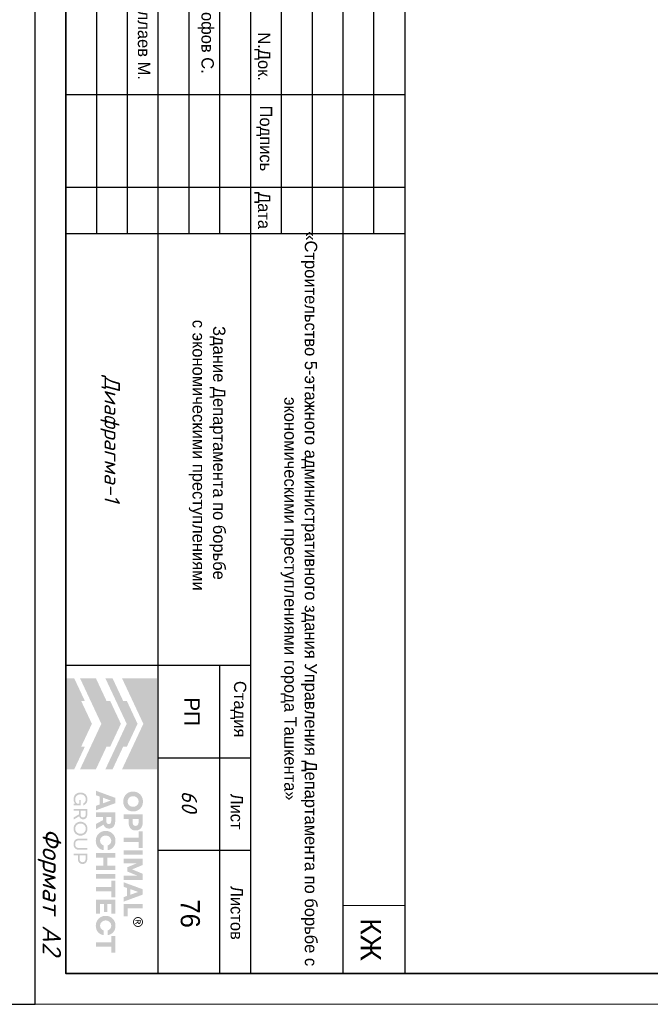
# Model space of a CAD drawing. Header units: millimetres. Extents: x -33345 to 4712671, y -3392 to 121473.
# Tile 995 of 1056: x 3938375 to 3948610, y 44501 to 60470. Entities that reach past the tile are written whole.
import ezdxf

# ---------------------------------------------------------------- set-up
doc = ezdxf.new("R2010")
doc.units = ezdxf.units.MM
for name, color, linetype, lineweight in [('.', 7, 'Continuous', 15), ('0.25', 7, 'Continuous', 25), ('Текст', 7, 'Continuous', 20)]:
    doc.layers.add(name, color=color, linetype=linetype, lineweight=lineweight)
doc.layers.add('_линия', color=7, linetype='Continuous')
doc.styles.add('_text', font='isocpeui.ttf')
doc.styles.get("Standard").update_dxf_attribs({"font": 'arial.ttf'})
doc.styles.add('X-U-RW-01$0$StyleROMANS', font='GOTHIC.TTF')
doc.styles.add('Конструктор', font='isocpeui.ttf', dxfattribs={"height": 200})
doc.styles.add('Тохир', font='isocpeui.ttf', dxfattribs={"oblique": 2, "height": 250})

# ---------------------------------------------------------------- blocks, each defined once
blk = doc.blocks.new('*U282')
at = {"layer": '0.25', "color": 5, "linetype": 'Continuous', "lineweight": 25, "ltscale": 100}
blk.add_lwpolyline([(-72619, 0), (0, 0), (0, 42000), (-72619, 42000), (-72619, 0)], dxfattribs=at)
blk = doc.blocks.new('srhet')
at = {"lineweight": 20}
blk.add_lwpolyline([(-49807960, 24193266), (-49748560, 24193266), (-49748560, 24235266), (-49807960, 24235266)], close=True, dxfattribs=at)
at = {"lineweight": 35}
blk.add_lwpolyline([(-49805960, 24193766), (-49749060, 24193766), (-49749060, 24234766), (-49805960, 24234766)], close=True, dxfattribs=at)
at = {"layer": '_линия', "color": 18, "lineweight": 0, "insert": (-49751418, 24193689), "char_height": 300, "width": 2427.67, "attachment_point": 1, "style": 'Тохир'}
blk.add_mtext('Формат А2', dxfattribs=at)
blk = doc.blocks.new('logo')
at = {"true_color": 0x90e0ed}
h = blk.add_hatch(color=141, dxfattribs=at)
h.dxf.hatch_style = 1
h.paths.add_polyline_path([(5.672, 5.668), (0.009, 5.668), (0.009, 3.483), (1.425, 4.147), (2.84, 4.81), (4.256, 4.147), (5.672, 3.483)])
at = {"true_color": 0x1f2877}
h = blk.add_hatch(color=166, dxfattribs=at)
h.dxf.hatch_style = 1
h.paths.add_polyline_path([(2.84, 4.449), (1.425, 3.786), (1.425, 3.558), (0.009, 2.894), (0.009, 2.448), (1.425, 3.112), (2.84, 3.775), (4.256, 3.112), (5.672, 2.448), (5.672, 2.894), (4.256, 3.558), (4.256, 3.786)])
h.paths.add_polyline_path([(2.84, 3.415), (1.425, 2.751), (1.425, 2.523), (0.009, 1.86), (0.009, 0.873), (1.425, 1.536), (2.84, 2.199), (4.256, 1.536), (5.672, 0.873), (5.672, 1.86), (4.256, 2.523), (4.256, 2.751)])
h.paths.add_polyline_path([(2.84, 1.611), (1.425, 0.947), (1.425, 1.176), (0.009, 0.512), (0.009, 0.005), (5.672, 0.005), (5.672, 0.512), (4.256, 1.176), (4.256, 0.947)])
at = {"true_color": 0x212121}
h = blk.add_hatch(color=250, dxfattribs=at)
h.dxf.hatch_style = 1
h.paths.add_polyline_path([(8.107, 4.61), (8.086, 4.63), (8.064, 4.649), (8.041, 4.667), (8.017, 4.683), (7.992, 4.699), (7.967, 4.713), (7.94, 4.726), (7.912, 4.738), (7.884, 4.749), (7.855, 4.759), (7.825, 4.766), (7.795, 4.773), (7.763, 4.778), (7.732, 4.782), (7.7, 4.784), (7.667, 4.785), (7.634, 4.784), (7.602, 4.782), (7.571, 4.778), (7.54, 4.773), (7.51, 4.766), (7.48, 4.758), (7.451, 4.749), (7.422, 4.738), (7.394, 4.725), (7.367, 4.712), (7.341, 4.697), (7.316, 4.682), (7.292, 4.665), (7.269, 4.648), (7.247, 4.629), (7.226, 4.609), (7.206, 4.588), (7.187, 4.566), (7.169, 4.544), (7.153, 4.52), (7.137, 4.495), (7.122, 4.47), (7.109, 4.443), (7.097, 4.416), (7.086, 4.387), (7.076, 4.359), (7.068, 4.329), (7.061, 4.299), (7.056, 4.268), (7.053, 4.237), (7.05, 4.205), (7.05, 4.173), (7.05, 4.14), (7.053, 4.108), (7.056, 4.077), (7.061, 4.047), (7.068, 4.016), (7.076, 3.987), (7.086, 3.958), (7.097, 3.93), (7.109, 3.903), (7.122, 3.876), (7.137, 3.85), (7.153, 3.826), (7.169, 3.802), (7.187, 3.779), (7.206, 3.757), (7.226, 3.736), (7.247, 3.716), (7.269, 3.697), (7.292, 3.679), (7.316, 3.662), (7.341, 3.647), (7.367, 3.633), (7.394, 3.619), (7.422, 3.607), (7.451, 3.596), (7.48, 3.587), (7.51, 3.579), (7.54, 3.573), (7.571, 3.568), (7.602, 3.564), (7.634, 3.562), (7.667, 3.561), (7.7, 3.562), (7.732, 3.564), (7.763, 3.568), (7.795, 3.573), (7.825, 3.579), (7.855, 3.587), (7.884, 3.596), (7.912, 3.607), (7.94, 3.619), (7.967, 3.633), (7.992, 3.647), (8.017, 3.662), (8.041, 3.679), (8.064, 3.697), (8.086, 3.716), (8.107, 3.736), (8.127, 3.757), (8.146, 3.779), (8.164, 3.802), (8.181, 3.826), (8.196, 3.85), (8.211, 3.876), (8.224, 3.903), (8.237, 3.93), (8.248, 3.958), (8.257, 3.987), (8.265, 4.016), (8.272, 4.047), (8.277, 4.077), (8.281, 4.108), (8.283, 4.14), (8.284, 4.173), (8.283, 4.205), (8.281, 4.237), (8.277, 4.268), (8.272, 4.299), (8.265, 4.329), (8.257, 4.359), (8.248, 4.387), (8.237, 4.416), (8.224, 4.443), (8.211, 4.47), (8.196, 4.495), (8.181, 4.52), (8.164, 4.544), (8.146, 4.567), (8.127, 4.589)])
h.paths.add_polyline_path([(7.841, 4.464), (7.854, 4.455), (7.867, 4.446), (7.879, 4.436), (7.891, 4.426), (7.902, 4.415), (7.913, 4.403), (7.923, 4.391), (7.933, 4.379), (7.942, 4.366), (7.95, 4.352), (7.958, 4.338), (7.965, 4.324), (7.972, 4.308), (7.977, 4.293), (7.982, 4.277), (7.987, 4.261), (7.99, 4.244), (7.993, 4.228), (7.995, 4.21), (7.996, 4.193), (7.996, 4.175), (7.996, 4.157), (7.995, 4.139), (7.993, 4.121), (7.99, 4.104), (7.987, 4.088), (7.982, 4.071), (7.977, 4.055), (7.972, 4.039), (7.965, 4.024), (7.958, 4.009), (7.95, 3.994), (7.942, 3.981), (7.933, 3.967), (7.923, 3.955), (7.913, 3.942), (7.902, 3.931), (7.891, 3.92), (7.879, 3.909), (7.867, 3.9), (7.854, 3.891), (7.841, 3.882), (7.827, 3.874), (7.813, 3.867), (7.798, 3.86), (7.783, 3.854), (7.767, 3.849), (7.751, 3.844), (7.735, 3.841), (7.718, 3.838), (7.701, 3.836), (7.684, 3.835), (7.667, 3.834), (7.649, 3.835), (7.632, 3.836), (7.615, 3.838), (7.598, 3.841), (7.582, 3.844), (7.566, 3.849), (7.551, 3.854), (7.535, 3.86), (7.521, 3.867), (7.506, 3.874), (7.492, 3.882), (7.479, 3.891), (7.466, 3.9), (7.454, 3.909), (7.442, 3.92), (7.431, 3.931), (7.42, 3.942), (7.41, 3.955), (7.4, 3.967), (7.391, 3.981), (7.383, 3.994), (7.375, 4.009), (7.368, 4.024), (7.362, 4.039), (7.356, 4.055), (7.351, 4.071), (7.347, 4.088), (7.343, 4.104), (7.34, 4.121), (7.338, 4.139), (7.337, 4.157), (7.337, 4.175), (7.337, 4.193), (7.338, 4.21), (7.34, 4.228), (7.343, 4.244), (7.347, 4.261), (7.351, 4.277), (7.356, 4.293), (7.362, 4.308), (7.368, 4.324), (7.375, 4.338), (7.383, 4.352), (7.391, 4.366), (7.4, 4.379), (7.41, 4.391), (7.42, 4.403), (7.431, 4.415), (7.442, 4.426), (7.454, 4.436), (7.466, 4.446), (7.479, 4.455), (7.492, 4.464), (7.506, 4.472), (7.521, 4.479), (7.535, 4.486), (7.551, 4.492), (7.566, 4.497), (7.582, 4.501), (7.598, 4.505), (7.615, 4.508), (7.632, 4.51), (7.649, 4.511), (7.667, 4.511), (7.684, 4.511), (7.701, 4.51), (7.718, 4.508), (7.735, 4.505), (7.751, 4.501), (7.767, 4.497), (7.783, 4.492), (7.798, 4.486), (7.813, 4.479), (7.827, 4.472)], flags=16)
h.paths.add_polyline_path([(9.335, 4.648), (9.319, 4.662), (9.301, 4.675), (9.283, 4.687), (9.264, 4.698), (9.245, 4.709), (9.224, 4.719), (9.203, 4.728), (9.181, 4.736), (9.158, 4.743), (9.134, 4.749), (9.11, 4.755), (9.085, 4.759), (9.059, 4.762), (9.032, 4.765), (9.005, 4.766), (8.977, 4.767), (8.47, 4.767), (8.47, 3.579), (8.75, 3.579), (8.75, 3.898), (8.977, 3.898), (9.005, 3.898), (9.032, 3.9), (9.059, 3.902), (9.085, 3.906), (9.11, 3.91), (9.134, 3.915), (9.158, 3.921), (9.181, 3.928), (9.203, 3.936), (9.224, 3.945), (9.245, 3.954), (9.264, 3.965), (9.283, 3.976), (9.301, 3.988), (9.319, 4.001), (9.335, 4.014), (9.35, 4.029), (9.365, 4.044), (9.379, 4.059), (9.391, 4.076), (9.403, 4.093), (9.414, 4.111), (9.424, 4.13), (9.432, 4.15), (9.44, 4.17), (9.447, 4.191), (9.453, 4.212), (9.458, 4.234), (9.461, 4.257), (9.464, 4.28), (9.466, 4.304), (9.466, 4.329), (9.466, 4.353), (9.464, 4.377), (9.461, 4.401), (9.458, 4.424), (9.453, 4.446), (9.447, 4.468), (9.44, 4.489), (9.432, 4.51), (9.424, 4.53), (9.414, 4.549), (9.403, 4.567), (9.391, 4.585), (9.379, 4.602), (9.365, 4.618), (9.35, 4.633)])
h.paths.add_polyline_path([(8.75, 4.511), (8.959, 4.511), (8.984, 4.511), (9.008, 4.508), (9.031, 4.505), (9.052, 4.499), (9.071, 4.492), (9.09, 4.484), (9.106, 4.474), (9.121, 4.463), (9.135, 4.45), (9.147, 4.436), (9.156, 4.421), (9.165, 4.404), (9.171, 4.387), (9.175, 4.368), (9.178, 4.348), (9.179, 4.327), (9.178, 4.306), (9.175, 4.287), (9.171, 4.268), (9.165, 4.251), (9.156, 4.235), (9.147, 4.22), (9.135, 4.206), (9.121, 4.193), (9.106, 4.182), (9.09, 4.172), (9.071, 4.164), (9.052, 4.157), (9.031, 4.151), (9.008, 4.148), (8.984, 4.145), (8.959, 4.144), (8.75, 4.144)], flags=16)
h.paths.add_polyline_path([(10.558, 4.767), (9.528, 4.767), (9.528, 4.529), (9.904, 4.529), (9.904, 3.579), (10.182, 3.579), (10.182, 4.529), (10.558, 4.529)])
h.paths.add_polyline_path([(10.975, 4.767), (10.695, 4.767), (10.695, 3.579), (10.975, 3.579)])
h.paths.add_polyline_path([(11.611, 4.767), (11.223, 4.767), (11.223, 3.579), (11.498, 3.579), (11.498, 4.426), (11.751, 3.806), (12.012, 3.806), (12.267, 4.426), (12.267, 3.579), (12.542, 3.579), (12.542, 4.767), (12.154, 4.767), (11.882, 4.116)])
h.paths.add_polyline_path([(13.451, 4.767), (13.116, 4.767), (12.68, 3.579), (12.959, 3.579), (13.038, 3.799), (13.529, 3.799), (13.609, 3.579), (13.888, 3.579)])
h.paths.add_polyline_path([(13.285, 4.487), (13.457, 4.01), (13.111, 4.01)], flags=16)
h.paths.add_polyline_path([(14.306, 4.767), (14.026, 4.767), (14.026, 3.579), (14.808, 3.579), (14.808, 3.827), (14.306, 3.827)])
h.paths.add_polyline_path([(15.871, 2.84), (15.857, 2.86), (15.841, 2.879), (15.825, 2.898), (15.808, 2.916), (15.79, 2.933), (15.771, 2.949), (15.752, 2.964), (15.731, 2.978), (15.71, 2.992), (15.688, 3.004), (15.666, 3.016), (15.643, 3.027), (15.619, 3.037), (15.594, 3.046), (15.569, 3.053), (15.543, 3.06), (15.516, 3.066), (15.49, 3.071), (15.462, 3.074), (15.434, 3.077), (15.406, 3.079), (15.377, 3.079), (15.344, 3.078), (15.312, 3.076), (15.281, 3.072), (15.25, 3.067), (15.22, 3.061), (15.191, 3.052), (15.162, 3.043), (15.134, 3.031), (15.106, 3.019), (15.08, 3.005), (15.054, 2.991), (15.03, 2.975), (15.006, 2.958), (14.984, 2.94), (14.962, 2.921), (14.942, 2.901), (14.922, 2.88), (14.903, 2.858), (14.886, 2.835), (14.869, 2.811), (14.854, 2.787), (14.84, 2.761), (14.827, 2.734), (14.815, 2.707), (14.804, 2.679), (14.795, 2.65), (14.787, 2.621), (14.78, 2.591), (14.775, 2.561), (14.772, 2.53), (14.769, 2.499), (14.769, 2.468), (14.769, 2.436), (14.772, 2.405), (14.775, 2.374), (14.78, 2.344), (14.787, 2.314), (14.795, 2.285), (14.804, 2.256), (14.815, 2.228), (14.827, 2.201), (14.84, 2.174), (14.854, 2.149), (14.869, 2.124), (14.886, 2.1), (14.903, 2.077), (14.922, 2.055), (14.942, 2.034), (14.962, 2.014), (14.984, 1.995), (15.006, 1.977), (15.03, 1.96), (15.054, 1.945), (15.08, 1.93), (15.106, 1.916), (15.134, 1.904), (15.162, 1.893), (15.191, 1.883), (15.22, 1.875), (15.25, 1.868), (15.281, 1.863), (15.312, 1.859), (15.344, 1.857), (15.377, 1.856), (15.406, 1.856), (15.434, 1.858), (15.462, 1.861), (15.49, 1.864), (15.516, 1.869), (15.543, 1.875), (15.569, 1.882), (15.594, 1.89), (15.619, 1.898), (15.643, 1.908), (15.666, 1.919), (15.688, 1.931), (15.71, 1.943), (15.731, 1.957), (15.752, 1.971), (15.771, 1.986), (15.79, 2.002), (15.808, 2.019), (15.825, 2.037), (15.841, 2.056), (15.857, 2.075), (15.871, 2.096), (15.885, 2.117), (15.898, 2.139), (15.91, 2.161), (15.921, 2.185), (15.93, 2.209), (15.939, 2.233), (15.947, 2.259), (15.953, 2.284), (15.959, 2.311), (15.964, 2.338), (15.668, 2.338), (15.659, 2.314), (15.649, 2.291), (15.638, 2.269), (15.625, 2.249), (15.61, 2.23), (15.594, 2.213), (15.576, 2.196), (15.557, 2.181), (15.536, 2.168), (15.515, 2.156), (15.493, 2.146), (15.471, 2.138), (15.448, 2.132), (15.424, 2.127), (15.4, 2.125), (15.375, 2.124), (15.358, 2.124), (15.342, 2.125), (15.326, 2.127), (15.31, 2.13), (15.294, 2.134), (15.279, 2.139), (15.264, 2.144), (15.249, 2.15), (15.235, 2.157), (15.221, 2.165), (15.207, 2.173), (15.195, 2.182), (15.182, 2.191), (15.17, 2.201), (15.159, 2.212), (15.148, 2.223), (15.138, 2.235), (15.128, 2.247), (15.119, 2.26), (15.11, 2.273), (15.102, 2.287), (15.094, 2.302), (15.087, 2.316), (15.081, 2.332), (15.075, 2.348), (15.07, 2.364), (15.066, 2.381), (15.062, 2.397), (15.059, 2.414), (15.057, 2.432), (15.056, 2.45), (15.056, 2.468), (15.056, 2.486), (15.057, 2.503), (15.059, 2.521), (15.062, 2.538), (15.066, 2.555), (15.07, 2.571), (15.075, 2.587), (15.081, 2.603), (15.087, 2.619), (15.094, 2.634), (15.102, 2.648), (15.11, 2.662), (15.119, 2.675), (15.128, 2.688), (15.138, 2.7), (15.148, 2.712), (15.159, 2.723), (15.17, 2.734), (15.182, 2.744), (15.195, 2.753), (15.207, 2.762), (15.221, 2.77), (15.235, 2.778), (15.249, 2.785), (15.264, 2.791), (15.279, 2.797), (15.294, 2.801), (15.31, 2.805), (15.326, 2.808), (15.342, 2.81), (15.358, 2.811), (15.375, 2.812), (15.4, 2.811), (15.424, 2.808), (15.448, 2.803), (15.471, 2.797), (15.493, 2.789), (15.515, 2.779), (15.536, 2.767), (15.557, 2.754), (15.576, 2.739), (15.594, 2.722), (15.61, 2.705), (15.625, 2.686), (15.638, 2.666), (15.649, 2.644), (15.659, 2.621), (15.668, 2.597), (15.964, 2.597), (15.959, 2.624), (15.953, 2.651), (15.947, 2.677), (15.939, 2.702), (15.93, 2.726), (15.921, 2.75), (15.91, 2.774), (15.898, 2.796), (15.885, 2.818)])
h.paths.add_polyline_path([(14.632, 3.061), (13.76, 3.061), (13.76, 1.874), (14.632, 1.874), (14.632, 2.122), (14.04, 2.122), (14.04, 2.359), (14.528, 2.359), (14.528, 2.572), (14.04, 2.572), (14.04, 2.813), (14.632, 2.813)])
h.paths.add_polyline_path([(13.624, 3.061), (12.593, 3.061), (12.593, 2.824), (12.969, 2.824), (12.969, 1.874), (13.248, 1.874), (13.248, 2.824), (13.624, 2.824)])
h.paths.add_polyline_path([(12.457, 3.061), (12.177, 3.061), (12.177, 1.874), (12.457, 1.874)])
h.paths.add_polyline_path([(11.929, 3.061), (11.648, 3.061), (11.648, 2.572), (11.147, 2.572), (11.147, 3.061), (10.867, 3.061), (10.867, 1.874), (11.147, 1.874), (11.147, 2.329), (11.648, 2.329), (11.648, 1.874), (11.929, 1.874)])
h.paths.add_polyline_path([(10.624, 2.796), (10.611, 2.818), (10.597, 2.84), (10.583, 2.86), (10.567, 2.879), (10.551, 2.898), (10.534, 2.916), (10.516, 2.933), (10.497, 2.949), (10.477, 2.964), (10.457, 2.978), (10.436, 2.992), (10.414, 3.004), (10.392, 3.016), (10.368, 3.027), (10.344, 3.037), (10.32, 3.046), (10.294, 3.053), (10.269, 3.06), (10.242, 3.066), (10.215, 3.071), (10.188, 3.074), (10.16, 3.077), (10.132, 3.079), (10.103, 3.079), (10.07, 3.078), (10.038, 3.076), (10.007, 3.072), (9.976, 3.067), (9.946, 3.061), (9.917, 3.052), (9.888, 3.043), (9.86, 3.031), (9.832, 3.019), (9.806, 3.005), (9.78, 2.991), (9.756, 2.975), (9.732, 2.958), (9.71, 2.94), (9.688, 2.921), (9.667, 2.901), (9.648, 2.88), (9.629, 2.858), (9.612, 2.835), (9.595, 2.811), (9.58, 2.787), (9.566, 2.761), (9.553, 2.734), (9.541, 2.707), (9.53, 2.679), (9.52, 2.65), (9.512, 2.621), (9.506, 2.591), (9.501, 2.561), (9.497, 2.53), (9.495, 2.499), (9.494, 2.468), (9.495, 2.436), (9.497, 2.405), (9.501, 2.374), (9.506, 2.344), (9.512, 2.314), (9.52, 2.285), (9.53, 2.256), (9.541, 2.228), (9.553, 2.201), (9.566, 2.174), (9.58, 2.149), (9.595, 2.124), (9.612, 2.1), (9.629, 2.077), (9.648, 2.055), (9.667, 2.034), (9.688, 2.014), (9.71, 1.995), (9.732, 1.977), (9.756, 1.96), (9.78, 1.945), (9.806, 1.93), (9.832, 1.916), (9.86, 1.904), (9.888, 1.893), (9.917, 1.883), (9.946, 1.875), (9.976, 1.868), (10.007, 1.863), (10.038, 1.859), (10.07, 1.857), (10.103, 1.856), (10.132, 1.856), (10.16, 1.858), (10.188, 1.861), (10.215, 1.864), (10.242, 1.869), (10.269, 1.875), (10.294, 1.882), (10.32, 1.89), (10.344, 1.898), (10.368, 1.908), (10.392, 1.919), (10.414, 1.931), (10.436, 1.943), (10.457, 1.957), (10.477, 1.971), (10.497, 1.986), (10.516, 2.002), (10.534, 2.019), (10.551, 2.037), (10.567, 2.056), (10.583, 2.075), (10.597, 2.096), (10.611, 2.117), (10.624, 2.139), (10.636, 2.161), (10.646, 2.185), (10.656, 2.209), (10.665, 2.233), (10.673, 2.259), (10.679, 2.284), (10.685, 2.311), (10.689, 2.338), (10.393, 2.338), (10.385, 2.314), (10.375, 2.291), (10.364, 2.269), (10.351, 2.249), (10.336, 2.23), (10.32, 2.213), (10.302, 2.196), (10.282, 2.181), (10.262, 2.168), (10.241, 2.156), (10.219, 2.146), (10.197, 2.138), (10.174, 2.132), (10.15, 2.127), (10.126, 2.125), (10.101, 2.124), (10.084, 2.124), (10.068, 2.125), (10.052, 2.127), (10.036, 2.13), (10.02, 2.134), (10.005, 2.139), (9.99, 2.144), (9.975, 2.15), (9.961, 2.157), (9.947, 2.165), (9.933, 2.173), (9.92, 2.182), (9.908, 2.191), (9.896, 2.201), (9.885, 2.212), (9.874, 2.223), (9.864, 2.235), (9.854, 2.247), (9.844, 2.26), (9.836, 2.273), (9.828, 2.287), (9.82, 2.302), (9.813, 2.316), (9.806, 2.332), (9.801, 2.348), (9.796, 2.364), (9.791, 2.381), (9.788, 2.397), (9.785, 2.414), (9.783, 2.432), (9.782, 2.45), (9.782, 2.468), (9.782, 2.486), (9.783, 2.503), (9.785, 2.521), (9.788, 2.538), (9.791, 2.555), (9.796, 2.571), (9.801, 2.587), (9.806, 2.603), (9.813, 2.619), (9.82, 2.634), (9.828, 2.648), (9.836, 2.662), (9.844, 2.675), (9.854, 2.688), (9.864, 2.7), (9.874, 2.712), (9.885, 2.723), (9.896, 2.734), (9.908, 2.744), (9.92, 2.753), (9.933, 2.762), (9.947, 2.77), (9.961, 2.778), (9.975, 2.785), (9.99, 2.791), (10.005, 2.797), (10.02, 2.801), (10.036, 2.805), (10.052, 2.808), (10.068, 2.81), (10.084, 2.811), (10.101, 2.812), (10.126, 2.811), (10.15, 2.808), (10.174, 2.803), (10.197, 2.797), (10.219, 2.789), (10.241, 2.779), (10.262, 2.767), (10.282, 2.754), (10.302, 2.739), (10.32, 2.722), (10.336, 2.705), (10.351, 2.686), (10.364, 2.666), (10.375, 2.644), (10.385, 2.621), (10.393, 2.597), (10.689, 2.597), (10.685, 2.624), (10.679, 2.651), (10.673, 2.677), (10.665, 2.702), (10.656, 2.726), (10.646, 2.75), (10.636, 2.774)])
h.paths.add_polyline_path([(9.251, 2.936), (9.221, 2.962), (9.189, 2.986), (9.153, 3.006), (9.113, 3.023), (9.07, 3.037), (9.024, 3.047), (8.974, 3.055), (8.921, 3.06), (8.865, 3.061), (8.347, 3.061), (8.347, 1.874), (8.628, 1.874), (8.628, 2.294), (8.826, 2.294), (9.057, 1.874), (9.372, 1.874), (9.108, 2.335), (9.136, 2.346), (9.162, 2.359), (9.187, 2.374), (9.21, 2.39), (9.231, 2.407), (9.25, 2.425), (9.268, 2.445), (9.284, 2.466), (9.299, 2.488), (9.311, 2.512), (9.322, 2.537), (9.33, 2.563), (9.337, 2.59), (9.342, 2.619), (9.345, 2.649), (9.346, 2.68), (9.344, 2.725), (9.338, 2.766), (9.328, 2.805), (9.315, 2.842), (9.297, 2.876), (9.276, 2.907)])
h.paths.add_polyline_path([(8.949, 2.802), (8.967, 2.796), (8.984, 2.789), (8.999, 2.781), (9.012, 2.772), (9.024, 2.761), (9.035, 2.75), (9.044, 2.737), (9.051, 2.724), (9.056, 2.709), (9.06, 2.693), (9.063, 2.677), (9.064, 2.659), (9.063, 2.642), (9.06, 2.626), (9.056, 2.61), (9.051, 2.596), (9.044, 2.582), (9.035, 2.57), (9.024, 2.559), (9.012, 2.548), (8.999, 2.539), (8.984, 2.531), (8.967, 2.524), (8.949, 2.518), (8.93, 2.514), (8.909, 2.511), (8.887, 2.509), (8.863, 2.508), (8.628, 2.508), (8.628, 2.812), (8.863, 2.812), (8.887, 2.811), (8.909, 2.809), (8.93, 2.806)], flags=16)
h.paths.add_polyline_path([(7.773, 3.061), (7.438, 3.061), (7.002, 1.874), (7.28, 1.874), (7.36, 2.093), (7.851, 2.093), (7.931, 1.874), (8.209, 1.874)])
h.paths.add_polyline_path([(7.606, 2.781), (7.778, 2.304), (7.433, 2.304)], flags=16)
h.paths.add_polyline_path([(17.059, 3.061), (16.029, 3.061), (16.029, 2.824), (16.405, 2.824), (16.405, 1.874), (16.683, 1.874), (16.683, 2.824), (17.059, 2.824)])
at = {"true_color": 0xa7a9ac}
h = blk.add_hatch(color=253, dxfattribs=at)
h.dxf.hatch_style = 1
h.paths.add_polyline_path([(15.277, 4.754), (15.255, 4.763), (15.232, 4.77), (15.208, 4.776), (15.185, 4.779), (15.164, 4.781), (15.162, 4.781), (15.138, 4.781), (15.127, 4.78), (15.114, 4.779), (15.101, 4.777), (15.088, 4.775), (15.076, 4.772), (15.063, 4.769), (15.05, 4.765), (15.038, 4.76), (15.026, 4.755), (14.997, 4.739), (14.969, 4.721), (14.945, 4.701), (14.923, 4.679), (14.903, 4.654), (14.886, 4.628), (14.872, 4.599), (14.86, 4.567), (14.856, 4.553), (14.853, 4.539), (14.85, 4.525), (14.848, 4.51), (14.847, 4.496), (14.847, 4.481), (14.847, 4.466), (14.848, 4.452), (14.851, 4.426), (14.857, 4.402), (14.864, 4.378), (14.873, 4.355), (14.884, 4.333), (14.896, 4.312), (14.911, 4.291), (14.928, 4.272), (14.94, 4.259), (14.954, 4.247), (14.968, 4.236), (14.982, 4.225), (14.997, 4.216), (15.013, 4.207), (15.029, 4.2), (15.046, 4.193), (15.064, 4.187), (15.082, 4.182), (15.1, 4.179), (15.119, 4.176), (15.14, 4.175), (15.16, 4.175), (15.181, 4.176), (15.202, 4.179), (15.222, 4.183), (15.241, 4.188), (15.26, 4.195), (15.279, 4.203), (15.297, 4.212), (15.314, 4.222), (15.331, 4.234), (15.347, 4.247), (15.364, 4.263), (15.38, 4.28), (15.395, 4.298), (15.408, 4.317), (15.419, 4.337), (15.429, 4.358), (15.437, 4.38), (15.444, 4.403), (15.448, 4.418), (15.45, 4.433), (15.452, 4.448), (15.453, 4.463), (15.454, 4.466), (15.454, 4.49), (15.453, 4.501), (15.45, 4.523), (15.446, 4.544), (15.441, 4.565), (15.434, 4.586), (15.426, 4.605), (15.416, 4.624), (15.405, 4.643), (15.392, 4.661), (15.38, 4.676), (15.368, 4.69), (15.354, 4.703), (15.34, 4.715), (15.326, 4.726), (15.31, 4.736), (15.294, 4.745)])
h.paths.add_polyline_path([(15.249, 4.711), (15.292, 4.687), (15.329, 4.657), (15.36, 4.619), (15.383, 4.576), (15.398, 4.529), (15.403, 4.478), (15.398, 4.427), (15.383, 4.379), (15.36, 4.336), (15.329, 4.299), (15.291, 4.268), (15.248, 4.245), (15.2, 4.23), (15.149, 4.225), (15.099, 4.23), (15.051, 4.245), (15.009, 4.268), (14.971, 4.299), (14.941, 4.337), (14.917, 4.38), (14.903, 4.427), (14.897, 4.478), (14.903, 4.529), (14.917, 4.576), (14.941, 4.619), (14.972, 4.657), (15.009, 4.688), (15.052, 4.711), (15.099, 4.726), (15.15, 4.731), (15.201, 4.726)], flags=16)
h.paths.add_polyline_path([(15.197, 4.632), (15.209, 4.629), (15.219, 4.625), (15.227, 4.621), (15.235, 4.616), (15.242, 4.61), (15.249, 4.603), (15.254, 4.596), (15.259, 4.587), (15.263, 4.578), (15.267, 4.565), (15.269, 4.553), (15.269, 4.541), (15.267, 4.529), (15.264, 4.518), (15.259, 4.507), (15.252, 4.496), (15.244, 4.486), (15.238, 4.48), (15.232, 4.475), (15.225, 4.471), (15.218, 4.467), (15.211, 4.464), (15.203, 4.461), (15.196, 4.459), (15.187, 4.458), (15.177, 4.456), (15.177, 4.456), (15.189, 4.449), (15.197, 4.445), (15.203, 4.439), (15.209, 4.433), (15.215, 4.426), (15.226, 4.413), (15.235, 4.399), (15.245, 4.386), (15.254, 4.372), (15.29, 4.313), (15.291, 4.311), (15.289, 4.31), (15.23, 4.31), (15.226, 4.312), (15.182, 4.389), (15.157, 4.425), (15.152, 4.43), (15.147, 4.435), (15.141, 4.439), (15.135, 4.442), (15.129, 4.445), (15.122, 4.447), (15.115, 4.448), (15.107, 4.448), (15.072, 4.449), (15.07, 4.449), (15.07, 4.311), (15.018, 4.311), (15.018, 4.636), (15.02, 4.637), (15.161, 4.635), (15.173, 4.635), (15.185, 4.634)], flags=0)
h.paths.add_polyline_path([(15.178, 4.588), (15.187, 4.584), (15.196, 4.579), (15.2, 4.576), (15.203, 4.572), (15.206, 4.568), (15.209, 4.564), (15.211, 4.559), (15.212, 4.554), (15.213, 4.549), (15.213, 4.544), (15.213, 4.538), (15.212, 4.533), (15.211, 4.528), (15.209, 4.523), (15.206, 4.518), (15.203, 4.514), (15.199, 4.51), (15.195, 4.506), (15.19, 4.503), (15.184, 4.5), (15.178, 4.499), (15.173, 4.497), (15.161, 4.495), (15.15, 4.494), (15.138, 4.494), (15.127, 4.494), (15.074, 4.493), (15.071, 4.493), (15.071, 4.592), (15.096, 4.592), (15.159, 4.591), (15.169, 4.59)], flags=0)
h.paths.add_polyline_path([(15.267, 4.565), (15.263, 4.578), (15.259, 4.587), (15.254, 4.596), (15.249, 4.603), (15.242, 4.61), (15.235, 4.616), (15.227, 4.621), (15.219, 4.625), (15.209, 4.629), (15.197, 4.632), (15.185, 4.634), (15.173, 4.635), (15.161, 4.635), (15.02, 4.637), (15.018, 4.636), (15.018, 4.311), (15.07, 4.311), (15.07, 4.449), (15.072, 4.449), (15.107, 4.448), (15.115, 4.448), (15.122, 4.447), (15.129, 4.445), (15.135, 4.442), (15.141, 4.439), (15.147, 4.435), (15.152, 4.43), (15.157, 4.425), (15.182, 4.389), (15.226, 4.312), (15.23, 4.31), (15.289, 4.31), (15.291, 4.311), (15.29, 4.313), (15.254, 4.372), (15.245, 4.386), (15.235, 4.399), (15.226, 4.413), (15.215, 4.426), (15.209, 4.433), (15.203, 4.439), (15.197, 4.445), (15.189, 4.449), (15.177, 4.456), (15.187, 4.458), (15.196, 4.459), (15.203, 4.461), (15.211, 4.464), (15.218, 4.467), (15.225, 4.471), (15.232, 4.475), (15.238, 4.48), (15.244, 4.486), (15.252, 4.496), (15.259, 4.507), (15.264, 4.518), (15.267, 4.529), (15.269, 4.541), (15.269, 4.553)], flags=0)
h = blk.add_hatch(color=253, dxfattribs=at)
h.dxf.hatch_style = 1
h.paths.add_polyline_path([(15.242, 4.61), (15.235, 4.616), (15.227, 4.621), (15.219, 4.625), (15.209, 4.629), (15.197, 4.632), (15.185, 4.634), (15.173, 4.635), (15.161, 4.635), (15.02, 4.637), (15.018, 4.636), (15.018, 4.311), (15.07, 4.311), (15.07, 4.449), (15.072, 4.449), (15.107, 4.448), (15.115, 4.448), (15.122, 4.447), (15.129, 4.445), (15.135, 4.442), (15.141, 4.439), (15.147, 4.435), (15.152, 4.43), (15.157, 4.425), (15.182, 4.389), (15.226, 4.312), (15.23, 4.31), (15.289, 4.31), (15.291, 4.311), (15.29, 4.313), (15.254, 4.372), (15.245, 4.386), (15.235, 4.399), (15.226, 4.413), (15.215, 4.426), (15.209, 4.433), (15.203, 4.439), (15.197, 4.445), (15.189, 4.449), (15.177, 4.456), (15.187, 4.458), (15.196, 4.459), (15.203, 4.461), (15.211, 4.464), (15.218, 4.467), (15.225, 4.471), (15.232, 4.475), (15.238, 4.48), (15.244, 4.486), (15.252, 4.496), (15.259, 4.507), (15.264, 4.518), (15.267, 4.529), (15.269, 4.541), (15.269, 4.553), (15.267, 4.565), (15.263, 4.578), (15.259, 4.587), (15.254, 4.596), (15.249, 4.603)])
h.paths.add_polyline_path([(15.169, 4.59), (15.178, 4.588), (15.187, 4.584), (15.196, 4.579), (15.2, 4.576), (15.203, 4.572), (15.206, 4.568), (15.209, 4.564), (15.211, 4.559), (15.212, 4.554), (15.213, 4.549), (15.213, 4.544), (15.213, 4.538), (15.212, 4.533), (15.211, 4.528), (15.209, 4.523), (15.206, 4.518), (15.203, 4.514), (15.199, 4.51), (15.195, 4.506), (15.19, 4.503), (15.184, 4.5), (15.178, 4.499), (15.173, 4.497), (15.161, 4.495), (15.15, 4.494), (15.138, 4.494), (15.127, 4.494), (15.074, 4.493), (15.071, 4.493), (15.071, 4.592), (15.096, 4.592), (15.159, 4.591)], flags=16)
h = blk.add_hatch(color=253, dxfattribs=at)
h.dxf.hatch_style = 1
h.paths.add_polyline_path([(7.824, 1.219), (7.813, 1.23), (7.803, 1.24), (7.791, 1.249), (7.78, 1.258), (7.768, 1.267), (7.756, 1.275), (7.743, 1.283), (7.73, 1.29), (7.716, 1.297), (7.703, 1.303), (7.688, 1.309), (7.674, 1.314), (7.659, 1.319), (7.644, 1.323), (7.628, 1.326), (7.613, 1.329), (7.597, 1.332), (7.581, 1.334), (7.564, 1.335), (7.547, 1.336), (7.53, 1.336), (7.506, 1.335), (7.483, 1.334), (7.461, 1.331), (7.439, 1.328), (7.417, 1.323), (7.396, 1.317), (7.376, 1.31), (7.356, 1.302), (7.337, 1.293), (7.319, 1.284), (7.301, 1.273), (7.284, 1.262), (7.268, 1.25), (7.253, 1.237), (7.238, 1.224), (7.224, 1.21), (7.211, 1.195), (7.199, 1.179), (7.187, 1.163), (7.176, 1.146), (7.166, 1.129), (7.157, 1.11), (7.149, 1.092), (7.141, 1.073), (7.134, 1.053), (7.128, 1.033), (7.124, 1.012), (7.119, 0.991), (7.116, 0.97), (7.114, 0.949), (7.113, 0.927), (7.112, 0.904), (7.113, 0.88), (7.114, 0.857), (7.116, 0.834), (7.12, 0.811), (7.124, 0.789), (7.129, 0.768), (7.135, 0.747), (7.142, 0.727), (7.15, 0.707), (7.159, 0.688), (7.168, 0.67), (7.178, 0.652), (7.189, 0.636), (7.201, 0.62), (7.214, 0.605), (7.227, 0.59), (7.241, 0.577), (7.255, 0.564), (7.271, 0.552), (7.286, 0.54), (7.303, 0.53), (7.32, 0.52), (7.338, 0.511), (7.357, 0.503), (7.376, 0.496), (7.396, 0.49), (7.416, 0.485), (7.436, 0.48), (7.458, 0.477), (7.479, 0.475), (7.501, 0.473), (7.524, 0.473), (7.546, 0.473), (7.567, 0.474), (7.588, 0.476), (7.608, 0.479), (7.627, 0.483), (7.646, 0.488), (7.664, 0.493), (7.682, 0.5), (7.699, 0.507), (7.716, 0.514), (7.732, 0.523), (7.747, 0.532), (7.761, 0.541), (7.775, 0.551), (7.789, 0.562), (7.802, 0.574), (7.802, 0.485), (7.911, 0.485), (7.911, 0.921), (7.578, 0.921), (7.578, 0.827), (7.802, 0.827), (7.802, 0.709), (7.794, 0.695), (7.785, 0.681), (7.774, 0.668), (7.763, 0.656), (7.75, 0.645), (7.735, 0.634), (7.72, 0.624), (7.703, 0.615), (7.685, 0.606), (7.666, 0.599), (7.647, 0.593), (7.627, 0.588), (7.606, 0.584), (7.585, 0.581), (7.563, 0.58), (7.54, 0.579), (7.522, 0.579), (7.505, 0.58), (7.488, 0.582), (7.472, 0.585), (7.456, 0.588), (7.441, 0.592), (7.425, 0.597), (7.411, 0.602), (7.396, 0.608), (7.383, 0.615), (7.369, 0.622), (7.357, 0.63), (7.345, 0.639), (7.333, 0.648), (7.322, 0.658), (7.311, 0.668), (7.301, 0.679), (7.292, 0.69), (7.283, 0.702), (7.275, 0.715), (7.267, 0.728), (7.26, 0.741), (7.253, 0.756), (7.247, 0.77), (7.242, 0.786), (7.237, 0.801), (7.234, 0.817), (7.23, 0.834), (7.228, 0.851), (7.226, 0.868), (7.225, 0.886), (7.225, 0.904), (7.225, 0.921), (7.226, 0.938), (7.228, 0.954), (7.23, 0.97), (7.233, 0.986), (7.236, 1.001), (7.24, 1.016), (7.245, 1.031), (7.25, 1.046), (7.256, 1.06), (7.262, 1.074), (7.27, 1.087), (7.277, 1.099), (7.285, 1.112), (7.294, 1.123), (7.304, 1.135), (7.314, 1.145), (7.324, 1.155), (7.335, 1.165), (7.347, 1.174), (7.359, 1.182), (7.371, 1.19), (7.385, 1.197), (7.398, 1.204), (7.412, 1.21), (7.427, 1.215), (7.442, 1.22), (7.458, 1.223), (7.474, 1.226), (7.49, 1.228), (7.508, 1.229), (7.525, 1.23), (7.547, 1.229), (7.569, 1.227), (7.59, 1.224), (7.61, 1.219), (7.629, 1.214), (7.648, 1.207), (7.667, 1.199), (7.684, 1.189), (7.701, 1.178), (7.716, 1.166), (7.73, 1.154), (7.743, 1.14), (7.755, 1.125), (7.765, 1.109), (7.775, 1.091), (7.783, 1.073), (7.908, 1.073), (7.903, 1.089), (7.897, 1.104), (7.891, 1.118), (7.884, 1.132), (7.877, 1.146), (7.869, 1.159), (7.861, 1.172), (7.852, 1.185), (7.843, 1.197), (7.834, 1.208)])
h.paths.add_polyline_path([(8.756, 1.163), (8.751, 1.175), (8.746, 1.187), (8.74, 1.198), (8.733, 1.208), (8.725, 1.219), (8.717, 1.229), (8.709, 1.238), (8.7, 1.247), (8.69, 1.255), (8.68, 1.263), (8.669, 1.271), (8.658, 1.278), (8.646, 1.285), (8.634, 1.291), (8.621, 1.296), (8.608, 1.301), (8.594, 1.306), (8.579, 1.31), (8.565, 1.314), (8.549, 1.317), (8.534, 1.319), (8.517, 1.321), (8.501, 1.322), (8.484, 1.323), (8.466, 1.323), (8.136, 1.323), (8.136, 0.485), (8.245, 0.485), (8.245, 0.814), (8.464, 0.814), (8.654, 0.485), (8.783, 0.485), (8.579, 0.828), (8.602, 0.835), (8.623, 0.843), (8.643, 0.853), (8.662, 0.863), (8.679, 0.875), (8.695, 0.888), (8.709, 0.902), (8.723, 0.917), (8.734, 0.933), (8.744, 0.95), (8.753, 0.968), (8.76, 0.986), (8.766, 1.006), (8.769, 1.026), (8.772, 1.047), (8.773, 1.07), (8.772, 1.084), (8.771, 1.098), (8.77, 1.112), (8.767, 1.125), (8.764, 1.138), (8.761, 1.151)])
h.paths.add_polyline_path([(8.245, 1.223), (8.455, 1.223), (8.479, 1.223), (8.501, 1.221), (8.522, 1.218), (8.541, 1.213), (8.56, 1.207), (8.577, 1.2), (8.592, 1.192), (8.606, 1.182), (8.619, 1.171), (8.63, 1.159), (8.639, 1.146), (8.647, 1.132), (8.653, 1.117), (8.657, 1.101), (8.659, 1.084), (8.66, 1.066), (8.659, 1.047), (8.657, 1.03), (8.653, 1.014), (8.647, 0.999), (8.639, 0.985), (8.63, 0.972), (8.619, 0.96), (8.606, 0.949), (8.592, 0.94), (8.577, 0.931), (8.56, 0.924), (8.541, 0.918), (8.522, 0.914), (8.501, 0.911), (8.479, 0.909), (8.455, 0.908), (8.245, 0.908)], flags=16)
h.paths.add_polyline_path([(9.702, 1.165), (9.689, 1.181), (9.676, 1.197), (9.662, 1.212), (9.647, 1.226), (9.631, 1.239), (9.615, 1.252), (9.598, 1.263), (9.581, 1.274), (9.563, 1.285), (9.544, 1.294), (9.525, 1.303), (9.505, 1.311), (9.484, 1.317), (9.464, 1.323), (9.443, 1.328), (9.421, 1.331), (9.399, 1.334), (9.377, 1.336), (9.355, 1.336), (9.332, 1.336), (9.31, 1.334), (9.288, 1.331), (9.266, 1.328), (9.245, 1.323), (9.225, 1.317), (9.204, 1.311), (9.184, 1.303), (9.165, 1.294), (9.146, 1.285), (9.128, 1.274), (9.111, 1.263), (9.094, 1.252), (9.078, 1.239), (9.062, 1.226), (9.047, 1.212), (9.033, 1.197), (9.02, 1.181), (9.007, 1.165), (8.995, 1.148), (8.984, 1.131), (8.974, 1.113), (8.965, 1.094), (8.956, 1.075), (8.948, 1.055), (8.941, 1.034), (8.936, 1.014), (8.931, 0.993), (8.928, 0.971), (8.925, 0.949), (8.923, 0.927), (8.923, 0.904), (8.923, 0.882), (8.925, 0.859), (8.928, 0.838), (8.931, 0.816), (8.936, 0.795), (8.941, 0.774), (8.948, 0.754), (8.956, 0.734), (8.965, 0.715), (8.974, 0.696), (8.984, 0.678), (8.995, 0.66), (9.007, 0.644), (9.02, 0.628), (9.033, 0.612), (9.047, 0.597), (9.062, 0.583), (9.078, 0.57), (9.094, 0.557), (9.111, 0.545), (9.128, 0.534), (9.146, 0.524), (9.165, 0.514), (9.184, 0.506), (9.204, 0.498), (9.225, 0.491), (9.245, 0.486), (9.266, 0.481), (9.288, 0.477), (9.31, 0.475), (9.332, 0.473), (9.355, 0.473), (9.377, 0.473), (9.399, 0.475), (9.421, 0.477), (9.443, 0.481), (9.464, 0.486), (9.484, 0.491), (9.505, 0.498), (9.525, 0.506), (9.544, 0.514), (9.563, 0.524), (9.581, 0.534), (9.598, 0.545), (9.615, 0.557), (9.631, 0.57), (9.647, 0.583), (9.662, 0.597), (9.676, 0.612), (9.689, 0.628), (9.702, 0.644), (9.714, 0.66), (9.725, 0.678), (9.735, 0.696), (9.744, 0.715), (9.753, 0.734), (9.761, 0.754), (9.768, 0.774), (9.773, 0.795), (9.778, 0.816), (9.782, 0.838), (9.784, 0.859), (9.786, 0.882), (9.786, 0.904), (9.786, 0.927), (9.784, 0.949), (9.782, 0.971), (9.778, 0.993), (9.773, 1.014), (9.768, 1.034), (9.761, 1.055), (9.753, 1.075), (9.744, 1.094), (9.735, 1.113), (9.725, 1.131), (9.714, 1.148)])
h.paths.add_polyline_path([(9.126, 1.137), (9.136, 1.148), (9.148, 1.158), (9.16, 1.167), (9.172, 1.176), (9.185, 1.184), (9.198, 1.192), (9.212, 1.199), (9.227, 1.205), (9.242, 1.211), (9.257, 1.216), (9.272, 1.22), (9.288, 1.223), (9.304, 1.226), (9.321, 1.228), (9.337, 1.229), (9.355, 1.23), (9.372, 1.229), (9.388, 1.228), (9.405, 1.226), (9.421, 1.223), (9.437, 1.22), (9.452, 1.216), (9.467, 1.211), (9.482, 1.205), (9.497, 1.199), (9.511, 1.192), (9.524, 1.184), (9.537, 1.176), (9.549, 1.167), (9.561, 1.158), (9.573, 1.148), (9.583, 1.137), (9.594, 1.126), (9.604, 1.114), (9.613, 1.102), (9.621, 1.089), (9.629, 1.076), (9.637, 1.063), (9.644, 1.048), (9.65, 1.034), (9.655, 1.019), (9.66, 1.003), (9.664, 0.988), (9.668, 0.972), (9.67, 0.955), (9.672, 0.939), (9.673, 0.922), (9.674, 0.904), (9.673, 0.887), (9.672, 0.87), (9.67, 0.853), (9.668, 0.837), (9.664, 0.821), (9.66, 0.805), (9.655, 0.79), (9.65, 0.775), (9.644, 0.76), (9.637, 0.746), (9.629, 0.732), (9.621, 0.719), (9.613, 0.707), (9.604, 0.694), (9.594, 0.683), (9.583, 0.672), (9.573, 0.661), (9.561, 0.651), (9.549, 0.641), (9.537, 0.633), (9.524, 0.624), (9.511, 0.617), (9.497, 0.61), (9.482, 0.603), (9.467, 0.598), (9.452, 0.593), (9.437, 0.589), (9.421, 0.585), (9.405, 0.582), (9.388, 0.581), (9.372, 0.579), (9.355, 0.579), (9.337, 0.579), (9.321, 0.581), (9.304, 0.582), (9.288, 0.585), (9.272, 0.589), (9.257, 0.593), (9.242, 0.598), (9.227, 0.603), (9.212, 0.61), (9.198, 0.617), (9.185, 0.624), (9.172, 0.633), (9.16, 0.641), (9.148, 0.651), (9.136, 0.661), (9.126, 0.672), (9.115, 0.683), (9.105, 0.694), (9.096, 0.707), (9.088, 0.719), (9.08, 0.732), (9.072, 0.746), (9.065, 0.76), (9.059, 0.775), (9.054, 0.79), (9.049, 0.805), (9.045, 0.821), (9.041, 0.837), (9.039, 0.853), (9.037, 0.87), (9.036, 0.887), (9.035, 0.904), (9.036, 0.922), (9.037, 0.939), (9.039, 0.955), (9.041, 0.972), (9.045, 0.988), (9.049, 1.003), (9.054, 1.019), (9.059, 1.034), (9.065, 1.048), (9.072, 1.063), (9.08, 1.076), (9.088, 1.089), (9.096, 1.102), (9.105, 1.114), (9.115, 1.126)], flags=16)
h.paths.add_polyline_path([(10.079, 1.323), (9.97, 1.323), (9.97, 0.817), (9.97, 0.797), (9.972, 0.778), (9.973, 0.759), (9.976, 0.741), (9.979, 0.723), (9.983, 0.705), (9.988, 0.689), (9.994, 0.672), (10, 0.656), (10.007, 0.641), (10.015, 0.627), (10.023, 0.613), (10.032, 0.6), (10.042, 0.587), (10.052, 0.575), (10.063, 0.564), (10.074, 0.553), (10.086, 0.543), (10.099, 0.534), (10.113, 0.525), (10.127, 0.517), (10.141, 0.51), (10.156, 0.503), (10.172, 0.496), (10.189, 0.491), (10.205, 0.486), (10.223, 0.482), (10.241, 0.479), (10.259, 0.476), (10.278, 0.474), (10.298, 0.473), (10.318, 0.473), (10.338, 0.473), (10.358, 0.474), (10.377, 0.476), (10.395, 0.479), (10.413, 0.482), (10.43, 0.486), (10.447, 0.491), (10.464, 0.496), (10.479, 0.503), (10.495, 0.51), (10.509, 0.517), (10.523, 0.525), (10.536, 0.534), (10.549, 0.543), (10.561, 0.553), (10.573, 0.564), (10.583, 0.575), (10.593, 0.587), (10.603, 0.6), (10.612, 0.613), (10.62, 0.627), (10.628, 0.641), (10.635, 0.656), (10.641, 0.672), (10.646, 0.689), (10.651, 0.705), (10.655, 0.723), (10.659, 0.741), (10.661, 0.759), (10.663, 0.778), (10.664, 0.797), (10.665, 0.817), (10.665, 1.323), (10.556, 1.323), (10.556, 0.817), (10.555, 0.788), (10.552, 0.761), (10.547, 0.736), (10.54, 0.713), (10.531, 0.691), (10.521, 0.671), (10.508, 0.653), (10.494, 0.636), (10.477, 0.621), (10.46, 0.608), (10.44, 0.597), (10.419, 0.589), (10.396, 0.582), (10.372, 0.577), (10.346, 0.574), (10.318, 0.573), (10.29, 0.574), (10.264, 0.577), (10.24, 0.582), (10.217, 0.589), (10.196, 0.597), (10.176, 0.608), (10.158, 0.621), (10.142, 0.636), (10.127, 0.653), (10.114, 0.671), (10.103, 0.691), (10.095, 0.713), (10.088, 0.736), (10.083, 0.761), (10.08, 0.788), (10.079, 0.817)])
h.paths.add_polyline_path([(11.497, 1.203), (11.488, 1.214), (11.479, 1.225), (11.469, 1.235), (11.459, 1.245), (11.448, 1.254), (11.437, 1.262), (11.425, 1.27), (11.412, 1.278), (11.399, 1.285), (11.385, 1.291), (11.371, 1.297), (11.356, 1.303), (11.341, 1.308), (11.326, 1.312), (11.309, 1.315), (11.293, 1.318), (11.276, 1.321), (11.259, 1.322), (11.241, 1.323), (11.223, 1.323), (10.911, 1.323), (10.911, 0.485), (11.02, 0.485), (11.02, 0.742), (11.223, 0.742), (11.241, 0.742), (11.259, 0.743), (11.276, 0.745), (11.293, 0.747), (11.309, 0.75), (11.326, 0.754), (11.341, 0.758), (11.356, 0.763), (11.371, 0.769), (11.385, 0.775), (11.399, 0.781), (11.412, 0.789), (11.425, 0.796), (11.437, 0.805), (11.448, 0.814), (11.459, 0.823), (11.469, 0.833), (11.479, 0.843), (11.488, 0.854), (11.497, 0.866), (11.505, 0.878), (11.512, 0.89), (11.519, 0.903), (11.525, 0.916), (11.53, 0.93), (11.535, 0.944), (11.539, 0.959), (11.542, 0.973), (11.545, 0.988), (11.546, 1.004), (11.548, 1.02), (11.548, 1.036), (11.548, 1.052), (11.546, 1.067), (11.545, 1.083), (11.542, 1.098), (11.539, 1.112), (11.535, 1.127), (11.53, 1.14), (11.525, 1.154), (11.519, 1.167), (11.512, 1.18), (11.505, 1.192)])
h.paths.add_polyline_path([(11.02, 1.223), (11.211, 1.223), (11.236, 1.223), (11.26, 1.22), (11.282, 1.216), (11.303, 1.21), (11.323, 1.203), (11.342, 1.194), (11.359, 1.184), (11.375, 1.171), (11.389, 1.158), (11.401, 1.143), (11.412, 1.128), (11.42, 1.111), (11.427, 1.093), (11.431, 1.074), (11.434, 1.054), (11.435, 1.033), (11.434, 1.012), (11.431, 0.992), (11.427, 0.973), (11.42, 0.955), (11.412, 0.938), (11.401, 0.922), (11.389, 0.907), (11.375, 0.894), (11.359, 0.882), (11.342, 0.871), (11.323, 0.862), (11.303, 0.855), (11.282, 0.849), (11.26, 0.845), (11.236, 0.843), (11.211, 0.842), (11.02, 0.842)], flags=16)
blk = doc.blocks.new('medgor')
at = {"ltscale": 25}
for p, q in [((-44006889, 22929075), (-44006889, 22934575)), ((-44005389, 22929075), (-44005389, 22934575)), ((-44004634, 22929075), (-44004634, 22934575)), ((-44004634, 22934075), (-44011134, 22934075)), ((-43992634, 22933575), (-44011134, 22933575)), ((-44004634, 22933075), (-44011134, 22933075)), ((-44004634, 22932575), (-44011134, 22932575)), ((-43992634, 22932075), (-44011134, 22932075)), ((-43997634, 22929075), (-43997634, 22932075)), ((-43996134, 22930575), (-43996134, 22932075)), ((-43994634, 22930575), (-43994634, 22932075)), ((-44004634, 22931575), (-44011134, 22931575)), ((-43992634, 22931575), (-43997634, 22931575)), ((-44004634, 22931075), (-44011134, 22931075)), ((-43992634, 22930575), (-44011134, 22930575)), ((-44004634, 22930075), (-44011134, 22930075)), ((-44004634, 22929575), (-44011134, 22929575))]:
    blk.add_line(p, q, dxfattribs=at)
at = {"linetype": 'Continuous', "lineweight": 0}
for p, q in [((-43992634, 22934575), (-43993734, 22934575)), ((-43993734, 22934575), (-43993734, 22933575))]:
    blk.add_line(p, q, dxfattribs=at)
at = {"ltscale": 25}
blk.add_lwpolyline([(-44011134, 22934575), (-43992634, 22934575), (-43992634, 22929075), (-44011134, 22929075)], close=True, dxfattribs=at)
at = {"xscale": 261.1155435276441, "yscale": 261.1155435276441, "zscale": 261.1155435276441}
blk.add_blockref('logo', (-43997425, 22929076), dxfattribs=at)
at = {"color": 7, "linetype": 'Continuous', "lineweight": 0, "ltscale": 4, "insert": (-43993184, 22934025), "char_height": 330, "width": 1100, "attachment_point": 5}
blk.add_mtext('{\\C256;КЖ}', dxfattribs=at)
at = {"layer": 'Текст', "style": 'X-U-RW-01$0$StyleROMANS'}
blk.add_text('76', height=310.7, dxfattribs=at).set_placement((-43993836, 22930939))
at = {"layer": 'Текст', "attachment_point": 8, "style": 'X-U-RW-01$0$StyleROMANS'}
for s, insert, char_height, width in [('\\pxqc;«Строительство 5-этажного административного здания Управления Департамента по борьбе с экономическими преступлениями города Ташкента»', (-43998711, 22932559), 200, 11910.39), ('Подпись', (-44006177, 22932165), 200, 748.42), ('N.Док.', (-44007503, 22932135), 200, 748.42), ('Дата', (-44005008, 22932135), 200, 748.42), ('Стадия', (-43996921, 22931745), 200, 748.42), ('Лист', (-43995259, 22931745), 200, 748.42), ('Листов', (-43993616, 22931745), 200, 748.42), ('Здание Департамента по борьбе\\P с экономическими преступлениями', (-44001076, 22931070), 200, 11910.39), ('Шарофов С.', (-44007998, 22931215), 200, 2029.72), ('РП', (-43996880, 22930997), 250, 748.42), ('Абдуллаев М.', (-44007998, 22930183), 200, 2180.46)]:
    blk.add_mtext(s, dxfattribs=dict(at, insert=insert, char_height=char_height, width=width))

msp = doc.modelspace()

# ---------------------------------------------------------------- block references
at = {"rotation": 270}
msp.add_blockref('medgor', (-18989949.506, -43947632.783), dxfattribs=at)
at = {"layer": '0.25', "ltscale": 100, "transparency": 33554687}
msp.add_blockref('*U282', (3938625.317, 44501.326), dxfattribs=at)
at = {"layer": '_линия', "color": 18, "lineweight": 0, "rotation": 270}
msp.add_blockref('srhet', (-20254640.753, -49704059.044), dxfattribs=at)

# ---------------------------------------------------------------- texts
at = {"layer": '.', "char_height": 300, "attachment_point": 1, "style": 'X-U-RW-01$0$StyleROMANS'}
for s, insert, width in [('\\pi1269.0585;{\\LАрматурная сетка СГ-1\\P\\pi288.19514;}(разработана на 1 пог.м. длины)', (3578941.241, 52689.006), 7399.29987), ('\\pi1358.97214;{\\LАрматурная сетка СГ-2\\P\\pi418.08158;}(разработана на 1 пог.м. длины)', (3592353.157, 52427.848), 7659.07275), ('\\pi1269.0585;{\\LАрматурная сетка СГ-1\\P\\pi288.19514;}(разработана на 1 пог.м. длины)', (3646055.242, 52161.969), 7399.29987), ('\\pi1269.0585;{\\LАрматурная сетка СГ-1\\P\\pi288.19514;}(разработана на 1 пог.м. длины)', (3717455.179, 52161.969), 7399.29987), ('\\pi1358.97214;{\\LАрматурная сетка СГ-2\\P\\pi418.08158;}(разработана на 1 пог.м. длины)', (3658895.535, 51900.811), 7659.07275)]:
    msp.add_mtext(s, dxfattribs=dict(at, insert=insert, width=width))
at = {"color": 7, "ltscale": 500, "insert": (3941130.794, 47790.131), "char_height": 250, "width": 7000, "attachment_point": 5, "rotation": 270, "line_spacing_factor": 0.9, "style": 'Конструктор'}
msp.add_mtext('60', dxfattribs=at)
at = {"layer": '_линия', "ltscale": 100, "insert": (3939843.694, 53672.586, -1359241.5), "char_height": 250, "width": 5815.09898, "attachment_point": 5, "rotation": 270, "style": '_text'}
msp.add_mtext('Диафрагма-1', dxfattribs=at)

doc.saveas('drawing.dxf')
